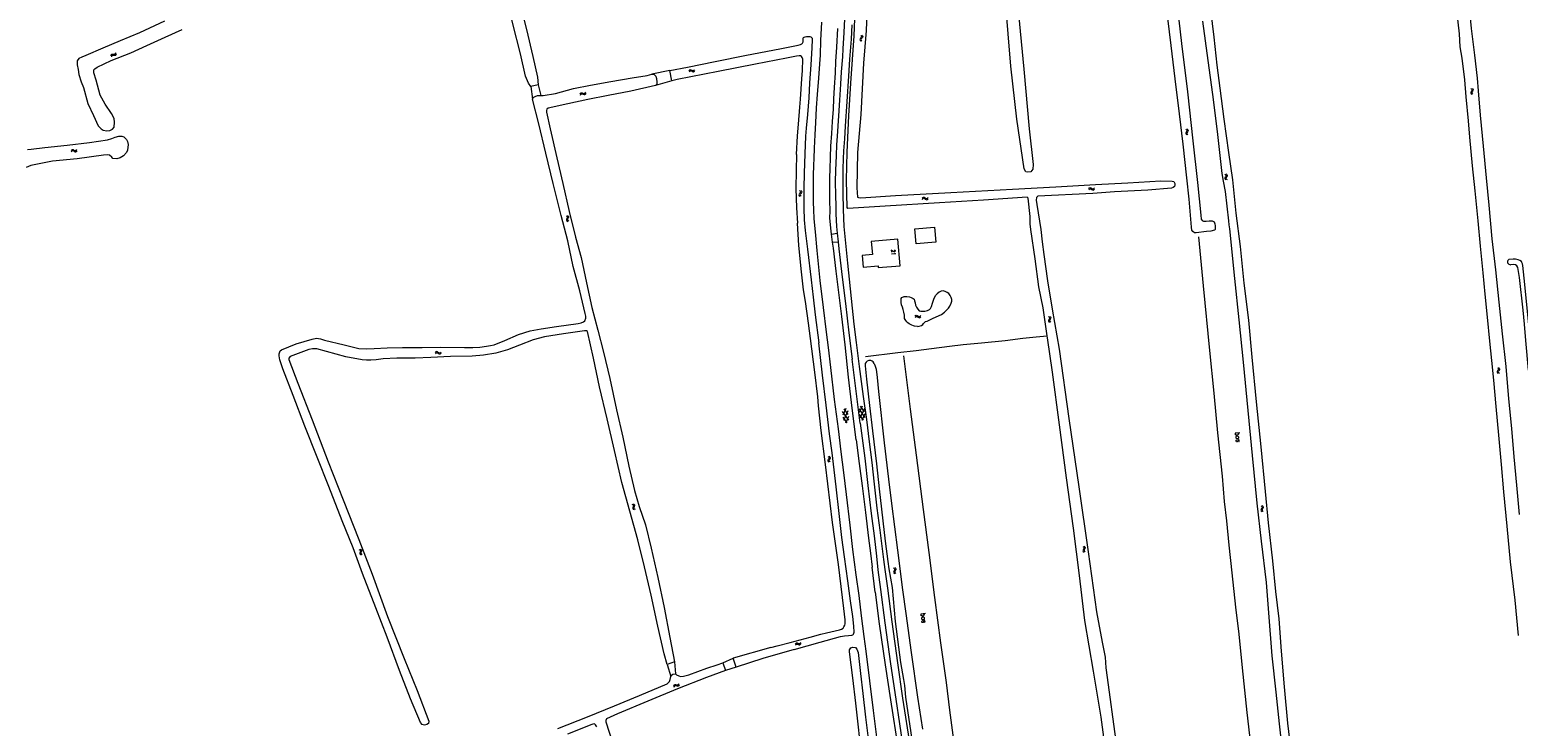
# Model space of a CAD drawing. Header units: metres. Extents: x 189705 to 199106, y 581686 to 588448.
# Tile 323 of 555: x 196204 to 196843, y 585598 to 585897. Entities that reach past the tile are written whole.
import ezdxf

# ---------------------------------------------------------------- set-up
doc = ezdxf.new("R2010")
doc.units = ezdxf.units.M
doc.layers.add('B-WA-OG-GBKN-G', color=7, linetype='Continuous', lineweight=18)
doc.styles.add('Style-STANDARD', font='STANDARD.shx')

msp = doc.modelspace()

# ---------------------------------------------------------------- linework, layer by layer
at = {"layer": 'B-WA-OG-GBKN-G'}
for p, q in [((196561.155, 585893.128), (196560.884, 585892.823)), ((196561.425, 585893.444), (196561.155, 585893.128)), ((196561.176, 585894.378), (196561.434, 585894.063)), ((196561.652, 585893.12), (196561.383, 585892.813)), ((196561.536, 585893.75), (196561.425, 585893.444)), ((196561.434, 585894.063), (196561.536, 585893.75)), ((196561.921, 585893.425), (196561.652, 585893.12)), ((196561.673, 585894.368), (196561.933, 585894.054)), ((196562.036, 585893.744), (196561.921, 585893.425)), ((196561.933, 585894.054), (196562.036, 585893.744)), ((196241.14, 585886.284), (196241.342, 585886.553)), ((196241.342, 585886.553), (196241.45, 585886.947)), ((196241.62, 585886.141), (196241.728, 585886.536)), ((196560.884, 585892.823), (196560.769, 585892.515)), ((196560.769, 585892.515), (196560.874, 585892.194)), ((196560.874, 585892.194), (196561.134, 585891.879)), ((196561.383, 585892.813), (196561.268, 585892.505)), ((196561.268, 585892.505), (196561.371, 585892.184)), ((196561.371, 585892.184), (196561.63, 585891.868)), ((196239.384, 585885.539), (196239.491, 585885.932)), ((196239.491, 585885.932), (196239.684, 585886.196)), ((196239.663, 585885.127), (196239.772, 585885.52)), ((196239.684, 585886.196), (196240.011, 585886.285)), ((196239.772, 585885.52), (196239.968, 585885.783)), ((196239.968, 585885.783), (196240.282, 585885.87)), ((196240.011, 585886.285), (196240.415, 585886.242)), ((196240.282, 585885.87), (196240.695, 585885.832)), ((196240.415, 585886.242), (196240.822, 585886.199)), ((196240.695, 585885.832), (196241.101, 585885.786)), ((196240.822, 585886.199), (196241.14, 585886.284)), ((196241.101, 585885.786), (196241.419, 585885.871)), ((196241.419, 585885.871), (196241.62, 585886.141)), ((196487.424, 585879.086), (196487.662, 585879.418)), ((196487.541, 585878.603), (196487.781, 585878.933)), ((196487.662, 585879.418), (196487.935, 585879.597)), ((196487.781, 585878.933), (196488.057, 585879.111)), ((196487.935, 585879.597), (196488.273, 585879.566)), ((196488.057, 585879.111), (196488.382, 585879.082)), ((196488.273, 585879.566), (196488.636, 585879.384)), ((196488.382, 585879.082), (196488.755, 585878.902)), ((196488.636, 585879.384), (196489.002, 585879.202)), ((196488.755, 585878.902), (196489.119, 585878.718)), ((196489.002, 585879.202), (196489.33, 585879.17)), ((196489.119, 585878.718), (196489.447, 585878.685)), ((196489.33, 585879.17), (196489.613, 585879.351)), ((196489.447, 585878.685), (196489.73, 585878.868)), ((196489.613, 585879.351), (196489.852, 585879.683)), ((196489.73, 585878.868), (196489.969, 585879.2)), ((196440.738, 585869.162), (196440.957, 585869.506)), ((196440.881, 585868.687), (196441.102, 585869.029)), ((196440.957, 585869.506), (196441.221, 585869.7)), ((196441.102, 585869.029), (196441.368, 585869.221)), ((196441.221, 585869.7), (196441.559, 585869.688)), ((196441.368, 585869.221), (196441.694, 585869.21)), ((196441.559, 585869.688), (196441.932, 585869.526)), ((196441.694, 585869.21), (196442.077, 585869.05)), ((196441.932, 585869.526), (196442.307, 585869.364)), ((196442.077, 585869.05), (196442.451, 585868.886)), ((196442.307, 585869.364), (196442.636, 585869.349)), ((196442.451, 585868.886), (196442.779, 585868.872)), ((196442.636, 585869.349), (196442.909, 585869.546)), ((196442.779, 585868.872), (196443.052, 585869.07)), ((196442.909, 585869.546), (196443.13, 585869.89)), ((196443.052, 585869.07), (196443.273, 585869.414)), ((196823.074, 585869.912), (196823.011, 585869.589)), ((196823.011, 585869.589), (196823.167, 585869.29)), ((196823.291, 585870.258), (196823.074, 585869.912)), ((196823.108, 585871.494), (196823.414, 585871.225)), ((196823.167, 585869.29), (196823.474, 585869.021)), ((196823.506, 585870.613), (196823.291, 585870.258)), ((196823.414, 585871.225), (196823.565, 585870.933)), ((196823.567, 585869.984), (196823.504, 585869.661)), ((196823.504, 585869.661), (196823.658, 585869.361)), ((196823.565, 585870.933), (196823.506, 585870.613)), ((196823.782, 585870.331), (196823.567, 585869.984)), ((196823.599, 585871.565), (196823.907, 585871.298)), ((196823.658, 585869.361), (196823.966, 585869.092)), ((196823.998, 585870.676), (196823.782, 585870.331)), ((196823.907, 585871.298), (196824.06, 585871.009)), ((196824.06, 585871.009), (196823.998, 585870.676)), ((196700.725, 585852.454), (196700.671, 585852.129)), ((196700.671, 585852.129), (196700.835, 585851.835)), ((196700.714, 585854.036), (196701.028, 585853.775)), ((196700.932, 585852.805), (196700.725, 585852.454)), ((196700.835, 585851.835), (196701.15, 585851.574)), ((196701.137, 585853.166), (196700.932, 585852.805)), ((196701.028, 585853.775), (196701.187, 585853.488)), ((196701.187, 585853.488), (196701.137, 585853.166)), ((196701.216, 585852.539), (196701.162, 585852.214)), ((196701.162, 585852.214), (196701.325, 585851.92)), ((196701.204, 585854.121), (196701.519, 585853.863)), ((196701.422, 585852.892), (196701.216, 585852.539)), ((196701.325, 585851.92), (196701.64, 585851.659)), ((196701.627, 585853.243), (196701.422, 585852.892)), ((196701.519, 585853.863), (196701.68, 585853.578)), ((196701.68, 585853.578), (196701.627, 585853.243)), ((196222.231, 585844.841), (196222.491, 585845.155)), ((196222.314, 585844.351), (196222.576, 585844.663)), ((196222.491, 585845.155), (196222.776, 585845.314)), ((196222.576, 585844.663), (196222.864, 585844.821)), ((196222.776, 585845.314), (196223.111, 585845.261)), ((196222.864, 585844.821), (196223.186, 585844.77)), ((196223.111, 585845.261), (196223.461, 585845.054)), ((196223.186, 585844.77), (196223.546, 585844.564)), ((196223.461, 585845.054), (196223.813, 585844.847)), ((196223.546, 585844.564), (196223.896, 585844.355)), ((196223.813, 585844.847), (196224.138, 585844.792)), ((196223.896, 585844.355), (196224.221, 585844.3)), ((196224.138, 585844.792), (196224.433, 585844.953)), ((196224.221, 585844.3), (196224.516, 585844.463)), ((196224.433, 585844.953), (196224.695, 585845.267)), ((196224.516, 585844.463), (196224.778, 585844.777)), ((196659.293, 585828.82), (196659.584, 585828.971)), ((196659.584, 585828.971), (196659.916, 585828.908)), ((196717.535, 585833.176), (196717.481, 585832.852)), ((196717.481, 585832.852), (196717.645, 585832.557)), ((196717.526, 585834.758), (196717.839, 585834.497)), ((196717.743, 585833.527), (196717.535, 585833.176)), ((196717.645, 585832.557), (196717.96, 585832.296)), ((196717.948, 585833.888), (196717.743, 585833.527)), ((196717.839, 585834.497), (196717.998, 585834.21)), ((196717.998, 585834.21), (196717.948, 585833.888)), ((196718.027, 585833.261), (196717.972, 585832.936)), ((196717.972, 585832.936), (196718.134, 585832.641)), ((196718.016, 585834.843), (196718.331, 585834.584)), ((196718.232, 585833.614), (196718.027, 585833.261)), ((196718.134, 585832.641), (196718.449, 585832.381)), ((196718.438, 585833.964), (196718.232, 585833.614)), ((196718.331, 585834.584), (196718.491, 585834.299)), ((196718.491, 585834.299), (196718.438, 585833.964)), ((196534.766, 585826.121), (196534.677, 585825.804)), ((196534.677, 585825.804), (196534.808, 585825.493)), ((196535.011, 585826.447), (196534.766, 585826.121)), ((196534.808, 585825.493), (196535.092, 585825.2)), ((196534.93, 585827.694), (196535.213, 585827.401)), ((196535.254, 585826.783), (196535.011, 585826.447)), ((196535.264, 585826.151), (196535.175, 585825.834)), ((196535.175, 585825.834), (196535.304, 585825.524)), ((196535.213, 585827.401), (196535.339, 585827.098)), ((196535.339, 585827.098), (196535.254, 585826.783)), ((196535.507, 585826.479), (196535.264, 585826.151)), ((196535.304, 585825.524), (196535.588, 585825.23)), ((196535.426, 585827.725), (196535.71, 585827.433)), ((196535.75, 585826.806), (196535.507, 585826.479)), ((196535.71, 585827.433), (196535.839, 585827.132)), ((196535.839, 585827.132), (196535.75, 585826.806)), ((196587.579, 585824.414), (196587.857, 585824.712)), ((196587.632, 585823.92), (196587.912, 585824.216)), ((196587.857, 585824.712), (196588.152, 585824.854)), ((196587.912, 585824.216), (196588.209, 585824.357)), ((196588.152, 585824.854), (196588.482, 585824.78)), ((196588.209, 585824.357), (196588.528, 585824.286)), ((196588.482, 585824.78), (196588.819, 585824.553)), ((196588.528, 585824.286), (196588.875, 585824.059)), ((196588.819, 585824.553), (196589.158, 585824.325)), ((196588.875, 585824.059), (196589.212, 585823.829)), ((196589.158, 585824.325), (196589.479, 585824.251)), ((196589.212, 585823.829), (196589.532, 585823.755)), ((196589.479, 585824.251), (196589.784, 585824.394)), ((196589.532, 585823.755), (196589.837, 585823.9)), ((196589.784, 585824.394), (196590.064, 585824.691)), ((196589.837, 585823.9), (196590.117, 585824.198)), ((196659.025, 585828.514), (196659.293, 585828.82)), ((196659.093, 585828.022), (196659.364, 585828.326)), ((196659.364, 585828.326), (196659.656, 585828.476)), ((196659.656, 585828.476), (196659.977, 585828.415)), ((196659.916, 585828.908), (196660.26, 585828.69)), ((196659.977, 585828.415), (196660.33, 585828.198)), ((196660.26, 585828.69), (196660.606, 585828.473)), ((196660.33, 585828.198), (196660.674, 585827.979)), ((196660.606, 585828.473), (196660.929, 585828.408)), ((196660.674, 585827.979), (196660.997, 585827.914)), ((196660.929, 585828.408), (196661.229, 585828.56)), ((196660.997, 585827.914), (196661.297, 585828.068)), ((196661.229, 585828.56), (196661.5, 585828.867)), ((196661.297, 585828.068), (196661.568, 585828.375)), ((196434.679, 585816.843), (196435.021, 585816.622)), ((196435.021, 585816.622), (196435.215, 585816.356)), ((196435.154, 585816.986), (196435.498, 585816.768)), ((196435.215, 585816.356), (196435.204, 585816.031)), ((196435.498, 585816.768), (196435.693, 585816.505)), ((196435.693, 585816.505), (196435.681, 585816.167)), ((196434.882, 585815.274), (196434.868, 585814.945)), ((196434.868, 585814.945), (196435.067, 585814.672)), ((196435.045, 585815.647), (196434.882, 585815.274)), ((196435.204, 585816.031), (196435.045, 585815.647)), ((196435.067, 585814.672), (196435.411, 585814.452)), ((196435.359, 585815.418), (196435.345, 585815.089)), ((196435.345, 585815.089), (196435.542, 585814.816)), ((196435.52, 585815.793), (196435.359, 585815.418)), ((196435.681, 585816.167), (196435.52, 585815.793)), ((196435.542, 585814.816), (196435.887, 585814.596)), ((196584.467, 585773.697), (196584.741, 585773.999)), ((196584.528, 585773.204), (196584.804, 585773.504)), ((196584.741, 585773.999), (196585.033, 585774.146)), ((196584.804, 585773.504), (196585.098, 585773.649)), ((196585.033, 585774.146), (196585.365, 585774.077)), ((196585.098, 585773.649), (196585.418, 585773.583)), ((196585.365, 585774.077), (196585.706, 585773.854)), ((196585.418, 585773.583), (196585.768, 585773.361)), ((196585.706, 585773.854), (196586.048, 585773.632)), ((196585.768, 585773.361), (196586.109, 585773.137)), ((196586.048, 585773.632), (196586.37, 585773.562)), ((196586.109, 585773.137), (196586.43, 585773.067)), ((196586.37, 585773.562), (196586.672, 585773.709)), ((196586.43, 585773.067), (196586.733, 585773.216)), ((196586.672, 585773.709), (196586.948, 585774.011)), ((196586.733, 585773.216), (196587.008, 585773.518)), ((196641.825, 585771.978), (196641.778, 585771.652)), ((196641.778, 585771.652), (196641.948, 585771.361)), ((196641.783, 585773.56), (196642.102, 585773.305)), ((196642.026, 585772.333), (196641.825, 585771.978)), ((196642.223, 585772.698), (196642.026, 585772.333)), ((196642.102, 585773.305), (196642.267, 585773.022)), ((196642.267, 585773.022), (196642.223, 585772.698)), ((196642.315, 585772.073), (196642.268, 585771.747)), ((196642.268, 585771.747), (196642.436, 585771.456)), ((196642.271, 585773.654), (196642.591, 585773.402)), ((196642.513, 585772.43), (196642.315, 585772.073)), ((196642.436, 585771.456), (196642.756, 585771.202)), ((196642.712, 585772.785), (196642.513, 585772.43)), ((196642.591, 585773.402), (196642.758, 585773.121)), ((196642.758, 585773.121), (196642.712, 585772.785)), ((196641.948, 585771.361), (196642.269, 585771.107)), ((196378.851, 585758.416), (196378.56, 585758.129)), ((196378.885, 585757.92), (196378.593, 585757.634)), ((196379.161, 585758.549), (196378.851, 585758.416)), ((196379.195, 585758.051), (196378.885, 585757.92)), ((196379.478, 585758.462), (196379.161, 585758.549)), ((196379.512, 585757.965), (196379.195, 585758.051)), ((196379.806, 585758.219), (196379.478, 585758.462)), ((196379.842, 585757.724), (196379.512, 585757.965)), ((196380.144, 585757.979), (196379.806, 585758.219)), ((196380.17, 585757.483), (196379.842, 585757.724)), ((196380.459, 585757.896), (196380.144, 585757.979)), ((196380.497, 585757.396), (196380.17, 585757.483)), ((196380.761, 585758.025), (196380.459, 585757.896)), ((196380.797, 585757.527), (196380.497, 585757.396)), ((196381.053, 585758.309), (196380.761, 585758.025)), ((196381.087, 585757.814), (196380.797, 585757.527)), ((196834.43, 585750.059), (196834.369, 585749.736)), ((196834.369, 585749.736), (196834.527, 585749.438)), ((196834.645, 585750.406), (196834.43, 585750.059)), ((196834.455, 585751.641), (196834.762, 585751.374)), ((196834.527, 585749.438), (196834.836, 585749.17)), ((196834.858, 585750.762), (196834.645, 585750.406)), ((196834.762, 585751.374), (196834.915, 585751.083)), ((196834.915, 585751.083), (196834.858, 585750.762)), ((196834.923, 585750.133), (196834.862, 585749.81)), ((196834.862, 585749.81), (196835.018, 585749.512)), ((196835.136, 585750.482), (196834.923, 585750.133)), ((196834.946, 585751.715), (196835.255, 585751.45)), ((196835.018, 585749.512), (196835.327, 585749.244)), ((196835.35, 585750.828), (196835.136, 585750.482)), ((196835.255, 585751.45), (196835.41, 585751.161)), ((196835.41, 585751.161), (196835.35, 585750.828)), ((196554.842, 585734.072), (196553.551, 585731.305)), ((196555.841, 585731.506), (196554.093, 585734.006)), ((196563.081, 585730.204), (196560.442, 585733.968)), ((196561.868, 585735.181), (196560.579, 585732.413)), ((196562.732, 585734.171), (196560.792, 585730.004)), ((196562.869, 585732.617), (196561.118, 585735.115)), ((196556.051, 585729.093), (196553.415, 585732.86)), ((196555.375, 585727.945), (196553.626, 585730.444)), ((196555.705, 585733.06), (196553.761, 585728.895)), ((196555.915, 585730.643), (196554.625, 585727.879)), ((196562.407, 585729.055), (196560.655, 585731.553)), ((196562.944, 585731.754), (196561.657, 585728.989)), ((196547.121, 585711.964), (196547.068, 585711.639)), ((196547.068, 585711.639), (196547.233, 585711.345)), ((196547.106, 585713.546), (196547.42, 585713.286)), ((196547.328, 585712.315), (196547.121, 585711.964)), ((196547.233, 585711.345), (196547.549, 585711.085)), ((196547.531, 585712.677), (196547.328, 585712.315)), ((196547.42, 585713.286), (196547.58, 585712.999)), ((196547.58, 585712.999), (196547.531, 585712.677)), ((196547.612, 585712.05), (196547.559, 585711.725)), ((196547.559, 585711.725), (196547.723, 585711.431)), ((196547.595, 585713.632), (196547.911, 585713.374)), ((196547.817, 585712.404), (196547.612, 585712.05)), ((196547.723, 585711.431), (196548.039, 585711.172)), ((196548.021, 585712.755), (196547.817, 585712.404)), ((196547.911, 585713.374), (196548.073, 585713.09)), ((196548.073, 585713.09), (196548.021, 585712.755)), ((196462.984, 585693.032), (196463.342, 585692.837)), ((196463.437, 585691.867), (196463.301, 585691.482)), ((196463.301, 585691.482), (196463.311, 585691.153)), ((196463.311, 585691.153), (196463.529, 585690.896)), ((196463.342, 585692.837), (196463.554, 585692.587)), ((196463.567, 585692.261), (196463.437, 585691.867)), ((196463.448, 585693.21), (196463.807, 585693.018)), ((196463.529, 585690.896), (196463.889, 585690.702)), ((196463.554, 585692.587), (196463.567, 585692.261)), ((196463.9, 585692.047), (196463.766, 585691.661)), ((196463.766, 585691.661), (196463.777, 585691.332)), ((196463.777, 585691.332), (196463.993, 585691.074)), ((196463.807, 585693.018), (196464.02, 585692.77)), ((196464.033, 585692.431), (196463.9, 585692.047)), ((196463.993, 585691.074), (196464.352, 585690.88)), ((196464.02, 585692.77), (196464.033, 585692.431)), ((196733.034, 585690.759), (196732.977, 585690.435)), ((196732.977, 585690.435), (196733.138, 585690.138)), ((196733.245, 585691.108), (196733.034, 585690.759)), ((196733.039, 585692.341), (196733.35, 585692.077)), ((196733.138, 585690.138), (196733.45, 585689.875)), ((196733.453, 585691.467), (196733.245, 585691.108)), ((196733.35, 585692.077), (196733.506, 585691.788)), ((196733.506, 585691.788), (196733.453, 585691.467)), ((196733.526, 585690.839), (196733.469, 585690.515)), ((196733.469, 585690.515), (196733.628, 585690.218)), ((196733.735, 585691.19), (196733.526, 585690.839)), ((196733.529, 585692.421), (196733.842, 585692.159)), ((196733.628, 585690.218), (196733.941, 585689.955)), ((196733.944, 585691.539), (196733.735, 585691.19)), ((196733.842, 585692.159), (196734, 585691.873)), ((196734, 585691.873), (196733.944, 585691.539)), ((196345.777, 585673.575), (196346.143, 585673.396)), ((196346.143, 585673.396), (196346.366, 585673.155)), ((196346.281, 585672.431), (196346.162, 585672.041)), ((196346.162, 585672.041), (196346.187, 585671.712)), ((196346.187, 585671.712), (196346.416, 585671.465)), ((196346.232, 585673.773), (196346.599, 585673.597)), ((196346.394, 585672.83), (196346.281, 585672.431)), ((196346.366, 585673.155), (196346.394, 585672.83)), ((196346.416, 585671.465), (196346.784, 585671.287)), ((196346.599, 585673.597), (196346.823, 585673.359)), ((196346.735, 585672.631), (196346.619, 585672.24)), ((196346.619, 585672.24), (196346.644, 585671.912)), ((196346.644, 585671.912), (196346.872, 585671.664)), ((196346.852, 585673.021), (196346.735, 585672.631)), ((196346.823, 585673.359), (196346.852, 585673.021)), ((196346.872, 585671.664), (196347.24, 585671.486)), ((196656.551, 585674.922), (196656.872, 585674.671)), ((196656.608, 585673.341), (196656.564, 585673.015)), ((196656.564, 585673.015), (196656.737, 585672.725)), ((196656.805, 585673.698), (196656.608, 585673.341)), ((196656.737, 585672.725), (196657.059, 585672.474)), ((196656.999, 585674.065), (196656.805, 585673.698)), ((196656.872, 585674.671), (196657.04, 585674.388)), ((196657.04, 585674.388), (196656.999, 585674.065)), ((196657.038, 585675.021), (196657.36, 585674.772)), ((196657.097, 585673.44), (196657.052, 585673.114)), ((196657.052, 585673.114), (196657.223, 585672.824)), ((196657.292, 585673.799), (196657.097, 585673.44)), ((196657.223, 585672.824), (196657.546, 585672.573)), ((196657.487, 585674.156), (196657.292, 585673.799)), ((196657.36, 585674.772), (196657.53, 585674.492)), ((196657.53, 585674.492), (196657.487, 585674.156)), ((196575.331, 585664.097), (196575.282, 585663.771)), ((196575.282, 585663.771), (196575.451, 585663.479)), ((196575.296, 585665.678), (196575.614, 585665.423)), ((196575.533, 585664.451), (196575.331, 585664.097)), ((196575.451, 585663.479), (196575.77, 585663.224)), ((196575.732, 585664.815), (196575.533, 585664.451)), ((196575.614, 585665.423), (196575.777, 585665.138)), ((196575.777, 585665.138), (196575.732, 585664.815)), ((196575.821, 585664.189), (196575.772, 585663.864)), ((196575.772, 585663.864), (196575.939, 585663.571)), ((196575.785, 585665.771), (196576.103, 585665.517)), ((196576.021, 585664.545), (196575.821, 585664.189)), ((196575.939, 585663.571), (196576.258, 585663.316)), ((196576.221, 585664.899), (196576.021, 585664.545)), ((196576.103, 585665.517), (196576.269, 585665.235)), ((196576.269, 585665.235), (196576.221, 585664.899)), ((196533.045, 585632.91), (196533.258, 585633.258)), ((196533.196, 585632.437), (196533.411, 585632.783)), ((196533.258, 585633.258), (196533.518, 585633.456)), ((196533.411, 585632.783), (196533.674, 585632.98)), ((196533.518, 585633.456), (196533.857, 585633.449)), ((196533.674, 585632.98), (196534, 585632.974)), ((196533.857, 585633.449), (196534.233, 585633.293)), ((196534, 585632.974), (196534.385, 585632.821)), ((196534.233, 585633.293), (196534.61, 585633.138)), ((196534.385, 585632.821), (196534.762, 585632.663)), ((196534.61, 585633.138), (196534.939, 585633.129)), ((196534.762, 585632.663), (196535.091, 585632.654)), ((196534.939, 585633.129), (196535.209, 585633.33)), ((196535.091, 585632.654), (196535.36, 585632.857)), ((196535.209, 585633.33), (196535.424, 585633.678)), ((196535.36, 585632.857), (196535.575, 585633.204)), ((196480.894, 585614.956), (196481.059, 585615.329)), ((196481.059, 585615.329), (196481.29, 585615.56)), ((196481.108, 585614.507), (196481.274, 585614.879)), ((196481.274, 585614.879), (196481.508, 585615.11)), ((196481.29, 585615.56), (196481.626, 585615.6)), ((196481.508, 585615.11), (196481.832, 585615.148)), ((196481.626, 585615.6), (196482.02, 585615.496)), ((196481.832, 585615.148), (196482.235, 585615.048)), ((196482.02, 585615.496), (196482.415, 585615.393)), ((196482.235, 585615.048), (196482.629, 585614.942)), ((196482.415, 585615.393), (196482.742, 585615.428)), ((196482.629, 585614.942), (196482.956, 585614.977)), ((196482.742, 585615.428), (196482.982, 585615.663)), ((196482.956, 585614.977), (196483.196, 585615.215)), ((196482.982, 585615.663), (196483.149, 585616.037)), ((196483.196, 585615.215), (196483.362, 585615.588))]:
    msp.add_line(p, q, dxfattribs=at)
at = {"layer": 'B-WA-OG-GBKN-G', "flags": 128}
for points in [[(196419.505, 585872.42), (196418.52, 585873.77), (196417.328, 585876.742), (196415.147, 585886.449), (196411.915, 585899.327), (196408.779, 585912.656), (196405.828, 585924.309), (196404.677, 585928.041), (196403.99, 585928.905), (196403.49, 585929.716), (196403.017, 585930.902), (196402.855, 585931.97), (196402.968, 585933.613), (196403.116, 585934.834), (196403.007, 585936.045), (196402.891, 585937.442), (196401.243, 585944.728), (196398.671, 585955.978), (196395.586, 585969.132), (196392.433, 585981.71), (196389.578, 585994.229), (196388.253, 586000)], [(196392.088, 586000), (196392.75, 585997.081), (196395.122, 585987.159), (196397.866, 585975.656), (196400.617, 585963.979), (196403.194, 585953.758), (196405.778, 585943.601), (196408.571, 585932.616), (196411.505, 585921.468), (196414.524, 585909.355), (196417.691, 585896.867), (196420.461, 585885.274), (196422.385, 585876.382), (196422.736, 585873.036)], [(196713.235, 585813.365), (196713.325, 585812.516), (196713.318, 585810.981), (196713.004, 585810.621), (196711.479, 585810.272), (196709.658, 585810.113), (196705.145, 585809.498), (196704.478, 585809.569), (196703.686, 585810.081), (196703.355, 585810.693), (196703.12, 585811.977), (196702.222, 585824.037), (196701.194, 585833.106), (196699.559, 585847.614), (196697.951, 585860.613), (196696.171, 585875.621), (196694.49, 585889.909), (196692.498, 585906.479), (196690.573, 585922.654), (196688.705, 585939.327), (196686.968, 585953.978), (196685.044, 585968.709), (196683.12, 585984.857), (196681.495, 586000)], [(196685.724, 586000), (196687.407, 585982.573), (196690.035, 585963.219), (196692.729, 585943.248), (196694.598, 585926.634), (196696.774, 585909.667), (196698.869, 585890.816), (196701.395, 585870.083), (196703.794, 585849.053), (196705.814, 585831.181), (196707.141, 585817.052), (196707.314, 585815.373), (196707.737, 585814.838), (196708.337, 585814.574), (196709.405, 585814.551), (196710.74, 585814.656), (196712.048, 585814.658), (196712.887, 585814.249), (196713.235, 585813.365)], [(196813.517, 586000), (196814.037, 585995.651), (196814.675, 585987.829), (196815.641, 585976.947), (196816.806, 585965.021), (196817.464, 585955.029), (196818.474, 585946.899), (196819.543, 585936.586), (196820.819, 585923.266), (196821.995, 585910.375), (196823.227, 585897.283), (196824.584, 585885.847), (196825.851, 585875.914)], [(196641.248, 585765.281), (196639.552, 585777.274), (196637.647, 585786.314), (196636.018, 585798.38), (196634.263, 585811.029), (196633.901, 585813.463), (196633.961, 585814.937), (196633.866, 585816.581), (196633.016, 585824.438), (196632.643, 585824.789), (196613.878, 585823.623), (196595.01, 585822.458), (196571.612, 585820.942), (196555.644, 585820.033), (196555.335, 585820.436), (196555.075, 585832.093), (196555.4, 585844.187), (196556.079, 585859.759), (196556.984, 585873.868), (196558.4, 585894.055), (196558.997, 585908.722)], [(196564.054, 585910.535), (196563.473, 585896.412), (196562.439, 585882.381), (196561.246, 585860.408), (196559.837, 585843.986), (196559.535, 585828.787), (196559.746, 585824.788), (196560.198, 585824.669), (196561.22, 585824.612), (196576.09, 585825.618), (196599.9, 585826.873), (196626.286, 585828.256), (196644.894, 585829.332), (196661.924, 585830.355), (196675.86, 585831.01), (196689.947, 585831.82), (196694.874, 585831.777), (196695.533, 585831.583), (196695.98, 585830.77), (196696.031, 585829.94), (196695.884, 585829.495), (196695.31, 585828.988), (196694.518, 585828.729), (196684.44, 585827.885), (196670.166, 585827.129), (196660.75, 585826.435), (196637.264, 585825.281), (196636.692, 585824.702), (196636.53, 585823.5), (196636.766, 585821.701), (196638.454, 585810.993), (196639.137, 585805.633), (196639.767, 585800.248), (196641.323, 585788.998), (196643.366, 585776.826), (196646.325, 585759.656), (196650.549, 585729.788), (196654.865, 585700.437), (196658.802, 585672.563), (196662.452, 585646.734), (196664.801, 585633.798), (196666.098, 585627.284), (196666.423, 585622.793), (196667.789, 585612.32), (196669.629, 585598.519)], [(196628.945, 585903.52), (196631.133, 585879.847), (196633.555, 585854.258), (196635.153, 585838.842), (196635.039, 585836.85), (196634.218, 585835.768), (196632.755, 585835.517), (196632.109, 585835.741), (196631.275, 585836.974), (196628.247, 585858.271), (196625.68, 585881.145), (196623.257, 585908.907)], [(196843.524, 585636.638), (196842.038, 585651.773), (196840.174, 585668.219), (196838.619, 585683.62), (196837.258, 585698.359), (196836.279, 585710.05), (196835.153, 585722.682), (196833.926, 585734.965), (196833.015, 585746.222), (196832.112, 585754.759), (196831.278, 585763.088), (196830.222, 585773.368), (196829.232, 585783.182), (196828.302, 585792.315), (196827.296, 585803.838), (196826.25, 585814.656), (196824.926, 585827.542), (196823.86, 585838.263), (196822.641, 585850.656), (196822.113, 585857.694), (196821.082, 585867.864), (196820.461, 585875.297), (196819.362, 585884.471), (196818.885, 585886.936), (196818.46, 585889.394), (196818.211, 585895.037), (196816.706, 585908.702)], [(196262.341, 585900.476), (196251.557, 585895.481), (196243.337, 585891.94), (196235.914, 585888.877), (196228.56, 585885.674)], [(196544.291, 585899.976), (196543.901, 585892.13), (196543.704, 585885.778), (196543.452, 585882.097), (196543.055, 585875.878), (196542.411, 585868.979), (196542.051, 585863.191), (196541.913, 585859.965), (196541.806, 585856.968), (196541.484, 585851.636), (196541.178, 585845.949), (196541.03, 585841.452), (196540.877, 585838.583), (196540.729, 585834.086), (196540.772, 585830.016), (196540.794, 585826.125), (196540.773, 585822.54), (196540.897, 585819.612), (196541.068, 585815.59), (196541.678, 585809.953), (196542.401, 585801.923), (196543.58, 585789.126), (196545.068, 585777.439), (196546.357, 585766.85)], [(196554.219, 585901.459), (196553.932, 585895.568), (196553.488, 585888.536), (196553.293, 585885.083), (196552.815, 585878.688), (196552.467, 585873.358), (196552.002, 585866.504), (196551.591, 585859.777), (196551.126, 585851.017), (196550.796, 585847.288), (196550.595, 585842.691), (196550.32, 585836.265), (196550.27, 585831.612), (196550.286, 585825.611), (196550.468, 585821.079), (196550.505, 585817.747), (196550.84, 585812.271), (196551.091, 585809.34)], [(196742.447, 585584.61), (196740.9, 585598.658), (196739.516, 585612.276), (196737.853, 585627.93), (196736.343, 585646.342), (196736.237, 585648.241), (196735.299, 585659.433), (196733.246, 585677.215), (196731.303, 585693.507), (196729.332, 585713.885), (196727.468, 585733.245), (196725.499, 585753.954), (196723.624, 585772.11), (196721.728, 585789.955), (196719.57, 585811.274), (196719.364, 585812.914), (196719.263, 585814.644), (196717.787, 585827.26), (196716.926, 585831.755), (196716.378, 585835.05), (196714.34, 585853.046), (196712.265, 585868.989), (196710.378, 585883.512), (196708.066, 585900.486)], [(196711.305, 585905.225), (196712.77, 585893.569), (196714.103, 585881.537), (196715.395, 585871.617), (196716.983, 585858.392), (196719.066, 585844.036), (196720.751, 585832.358), (196722.23, 585817.916), (196724.023, 585803.737), (196725.659, 585787.901), (196727.573, 585771.986), (196729.137, 585756.17), (196730.898, 585736.908), (196732.9, 585717.715), (196734.843, 585698.457), (196736.143, 585684.982), (196737.911, 585668.679), (196739.22, 585655.469), (196740.607, 585643.78), (196741.593, 585629.945), (196742.961, 585614.546), (196744.404, 585598.932), (196745.486, 585589.384)], [(196228.56, 585885.674), (196226.864, 585884.929), (196225.511, 585884.331), (196224.875, 585883.427), (196224.812, 585881.714), (196225.208, 585879.677), (196225.61, 585877.464), (196226.507, 585874.359), (196227.612, 585871.931), (196229.411, 585865.093), (196231.777, 585859.921), (196233.906, 585855.428), (196235.189, 585854.216), (196235.989, 585853.677), (196237.514, 585853.376), (196238.801, 585853.476), (196240.044, 585853.996), (196240.706, 585854.9), (196240.879, 585857.026), (196240.657, 585858.559), (196239.551, 585860.773), (196236.807, 585864.828), (196234.735, 585868.641), (196232.961, 585875.027), (196231.954, 585878.282), (196232.042, 585879.517), (196232.366, 585880.007), (196233.48, 585880.716), (196239.448, 585883.467), (196247.92, 585886.865), (196254.723, 585889.97), (196262.627, 585893.57), (196269.883, 585896.797)], [(196479.199, 585879.196), (196486.836, 585880.696), (196498.72, 585883.117), (196512.136, 585885.751), (196526.47, 585888.538), (196532.218, 585889.626), (196534.393, 585890.152), (196535.341, 585890.456), (196535.958, 585890.719), (196536.246, 585891.017), (196536.437, 585891.495), (196536.462, 585892.435), (196536.53, 585893.069), (196536.666, 585893.395), (196536.952, 585893.616), (196537.309, 585893.683), (196537.846, 585893.77), (196539.27, 585893.807), (196539.801, 585893.691), (196540.099, 585893.454), (196540.317, 585893.067), (196540.279, 585892.585), (196540.155, 585888.926), (196539.705, 585881.717), (196539.24, 585873.923), (196538.836, 585867.449), (196538.315, 585860.394), (196537.775, 585854.51), (196537.426, 585851.01), (196537.194, 585843.388), (196536.896, 585835.182), (196536.798, 585828.751), (196536.742, 585824.786), (196536.769, 585820.157), (196536.913, 585815.144), (196537.295, 585810.48), (196538.299, 585802.493), (196539.85, 585789.38), (196540.768, 585781.955), (196541.68, 585774.327), (196543.158, 585762.284)], [(196548.609, 585808.928), (196548.421, 585810.226), (196547.987, 585815.807), (196548.021, 585818.96), (196547.984, 585823.207), (196547.906, 585828.778), (196547.877, 585833.356), (196548.023, 585836.861), (196548.163, 585842.02), (196548.417, 585846.717), (196548.795, 585852.25), (196549.135, 585857.301), (196549.433, 585862.684), (196549.602, 585867.028), (196549.914, 585871.978), (196550.287, 585878.274), (196550.518, 585883.048), (196550.941, 585889.292), (196551.362, 585897.316)], [(196557.349, 585898.806), (196557.084, 585892.761), (196556.419, 585884.158), (196555.942, 585876.848), (196555.267, 585865.983), (196554.545, 585855.272), (196554.249, 585849.965), (196553.852, 585844.687), (196553.686, 585841.36), (196553.442, 585837.069), (196553.439, 585833.204), (196553.462, 585826.541), (196553.603, 585819.519), (196553.992, 585812.312), (196554.774, 585803.619), (196555.549, 585796.554), (196558.218, 585770.264)], [(196533.682, 585843.229), (196534.024, 585851.154), (196534.491, 585856.227), (196535.071, 585863.56), (196535.339, 585866.884), (196535.829, 585875.618), (196536.181, 585879.219), (196536.286, 585884.048), (196536.102, 585884.765), (196535.76, 585885.258), (196535.334, 585885.473), (196534.751, 585885.565), (196533.604, 585885.444), (196529.286, 585884.595), (196515.997, 585881.907), (196499.95, 585878.761), (196482.319, 585875.327), (196480.054, 585874.846)], [(196423.814, 585868.496), (196424.927, 585868.502), (196430.171, 585869.393), (196437.938, 585871.453), (196445.119, 585872.959), (196453.964, 585874.541), (196463.092, 585876.044), (196469.437, 585877.161), (196471.516, 585877.603)], [(196479.199, 585879.196), (196471.516, 585877.603)], [(196471.516, 585877.603), (196472.577, 585877.532), (196473.181, 585876.779), (196473.531, 585875.748), (196473.665, 585874.279), (196473.595, 585873.367), (196473.017, 585872.795)], [(196480.054, 585874.846), (196473.017, 585872.795)], [(196480.054, 585874.846), (196479.199, 585879.196)], [(196825.851, 585875.914), (196826.243, 585870.458), (196827.091, 585860.043), (196828.341, 585846.756), (196829.66, 585833.177), (196830.736, 585821.472), (196832.157, 585806.966), (196833.647, 585793.69), (196835.04, 585779.754), (196836.515, 585766.225), (196838.049, 585752.081), (196839.294, 585738.244), (196840.511, 585725.579), (196841.588, 585713.297), (196842.719, 585701.17), (196843.833, 585688.558)], [(196422.736, 585873.036), (196419.505, 585872.42)], [(196419.505, 585872.42), (196420.255, 585866.924)], [(196420.255, 585866.924), (196420.504, 585867.614), (196421.393, 585868.095), (196422.495, 585868.464), (196423.814, 585868.496)], [(196422.736, 585873.036), (196423.814, 585868.496)], [(196473.017, 585872.795), (196462.518, 585870.349), (196452.715, 585868.487), (196444.025, 585866.827), (196435.425, 585864.965), (196427.071, 585863.122), (196426.422, 585862.699), (196426.238, 585862.092), (196426.35, 585861.276), (196427.876, 585854.204), (196430.784, 585841.743), (196433.364, 585830.746), (196436.086, 585818.642), (196438.762, 585807.67), (196441.166, 585798.886), (196443.462, 585788.129), (196445.817, 585777.476), (196448.351, 585767.728), (196450.706, 585758.277), (196453.503, 585746.936), (196456.393, 585733.486)], [(196442.791, 585771.807), (196443.121, 585772.944), (196443.158, 585773.804), (196442.963, 585774.859), (196440.571, 585784.568), (196437.685, 585795.088), (196435.455, 585806.155), (196432.622, 585816.947), (196429.191, 585830.704), (196425.976, 585843.768), (196423.043, 585856.294), (196420.255, 585866.924)], [(196203.566, 585845.292), (196205.13, 585845.43), (196210.932, 585846.152), (196220.587, 585847.193), (196230.062, 585848.3), (196237.83, 585849.411), (196239.713, 585850.072), (196241.195, 585850.631), (196242.683, 585851.034), (196243.989, 585851.063), (196244.894, 585850.802), (196246.022, 585849.565), (196246.414, 585848.684), (196246.656, 585847.423), (196246.489, 585845.051), (196246.014, 585843.985), (196244.762, 585842.566), (196243.344, 585841.748), (196241.856, 585841.267), (196240.124, 585841.44), (196239.66, 585842.081), (196238.654, 585842.95), (196237.762, 585843.075), (196236.138, 585842.931), (196224.788, 585841.331), (196214.175, 585840.24), (196204.97, 585838.48), (196202.912, 585837.625)], [(196533.682, 585843.229), (196533.469, 585836.293), (196533.386, 585828.514), (196533.595, 585820.295), (196534.001, 585813.698)], [(196522.589, 585631.456), (196525.277, 585632.17), (196530.834, 585633.697), (196539.51, 585635.901), (196544.119, 585637.173), (196546.474, 585637.77), (196548.418, 585638.225), (196552.024, 585639.067), (196552.948, 585639.398), (196553.622, 585639.863), (196553.992, 585640.387), (196554.288, 585641.014), (196554.509, 585641.669), (196554.556, 585642.457), (196554.455, 585643.4), (196553.926, 585648.297), (196551.588, 585667.102), (196549.13, 585685.198), (196545.991, 585710.103), (196544.147, 585724.622), (196543.038, 585735.307), (196542.71, 585739.131), (196541.473, 585749.768), (196539.599, 585764.111), (196538.735, 585770.695), (196537.488, 585780.062), (196536.682, 585785.017), (196535.724, 585792.799), (196534.656, 585804.068), (196534.001, 585813.698)], [(196584.374, 585811.253), (196592.869, 585811.974), (196593.414, 585805.548), (196584.92, 585804.827), (196584.374, 585811.253)], [(196548.609, 585808.928), (196551.091, 585809.34)], [(196549.11, 585805.483), (196548.609, 585808.928)], [(196549.11, 585805.483), (196551.444, 585805.718)], [(196559.239, 585720.65), (196557.574, 585734.249), (196556.001, 585747.515), (196554.472, 585761.466), (196553.022, 585773.61), (196551.949, 585782.819), (196550.601, 585793.129), (196549.471, 585803.001), (196549.11, 585805.483)], [(196551.091, 585809.34), (196551.444, 585805.718)], [(196551.444, 585805.718), (196551.747, 585802.609), (196553.273, 585790.437), (196554.622, 585779.212), (196556.061, 585766.636), (196557.483, 585755.306)], [(196577.171, 585806.817), (196565.699, 585805.834), (196566.179, 585800.226), (196561.833, 585799.854), (196562.267, 585794.79), (196568.656, 585795.338), (196568.717, 585794.629), (196578.147, 585795.437), (196577.171, 585806.817)], [(196706.238, 585807.75), (196708.242, 585786.758), (196710.871, 585758.994), (196712.688, 585740.635), (196714.288, 585723.707), (196716.275, 585705.064), (196717.25, 585694.154), (196718.168, 585685.813), (196719.26, 585675.434), (196720.488, 585663.5), (196722.123, 585648.808), (196723.486, 585637.175), (196724.95, 585622.691), (196726.947, 585603.514), (196728.869, 585586.246), (196730.181, 585573.674), (196731.871, 585559.108), (196733.415, 585544.8), (196735.295, 585528.779), (196736.645, 585516.663), (196738.388, 585500)], [(196839.444, 585798.02), (196838.901, 585797.704), (196838.814, 585797.3), (196838.823, 585796.689), (196839.067, 585796.301), (196839.365, 585796.039), (196839.792, 585795.874), (196840.249, 585795.862)], [(196848.799, 585761.452), (196847.552, 585774.531), (196846.014, 585790.034), (196845.35, 585795.57), (196845.192, 585796.286), (196845.004, 585796.851), (196844.758, 585797.163), (196844.085, 585797.639), (196843.434, 585798.013), (196842.219, 585798.198), (196841.202, 585798.175), (196839.444, 585798.02)], [(196847.845, 585750.619), (196846.663, 585763.315), (196846.14, 585770.272), (196845.516, 585776.316), (196843.937, 585790.319), (196843.268, 585794.686), (196842.83, 585795.41), (196842.181, 585795.86), (196841.549, 585795.979), (196840.249, 585795.862)], [(196585.568, 585769.389), (196586.332, 585769.444), (196587.205, 585769.776), (196587.799, 585770.116), (196588.166, 585770.538), (196588.613, 585771.085), (196589.003, 585771.405), (196589.671, 585771.667), (196591.936, 585772.724), (196594.87, 585774.068), (196595.848, 585774.524), (196597.093, 585775.456), (196598.006, 585776.321), (196598.895, 585777.238), (196599.426, 585778.062), (196600.019, 585779.292), (196600.271, 585780.175), (196600.242, 585780.964), (196599.959, 585781.786), (196599.602, 585782.686), (196598.962, 585783.441), (196598.288, 585783.917), (196597.461, 585784.346), (196596.579, 585784.625), (196595.685, 585784.471), (196594.912, 585784.06), (196593.952, 585783.349), (196593.324, 585782.679)], [(196585.568, 585769.389), (196584.249, 585769.476), (196583.87, 585769.588), (196583.089, 585769.838), (196582.012, 585770.427), (196581.44, 585770.875), (196580.944, 585771.321), (196580.551, 585771.84), (196580.041, 585772.719), (196580.006, 585773.304), (196579.904, 585774.248), (196579.71, 585775.499), (196579.434, 585776.575), (196579.055, 585777.628), (196578.677, 585778.655), (196578.498, 585779.576), (196578.498, 585780.517), (196578.596, 585781.302), (196578.839, 585781.83), (196579.813, 585782.159), (196581.011, 585782.253), (196582.176, 585782.12), (196582.903, 585781.744), (196583.631, 585781.393), (196584.105, 585781.075), (196584.213, 585780.386), (196584.493, 585779.463), (196584.671, 585778.491), (196585.055, 585777.667), (196585.664, 585776.71), (196586.256, 585776.032), (196587.013, 585775.834), (196587.879, 585775.886), (196588.77, 585775.964), (196589.87, 585776.213), (196590.671, 585776.674), (196591.139, 585777.068), (196591.568, 585777.896), (196591.989, 585779.385), (196592.517, 585781.023), (196593.324, 585782.679)], [(196375.648, 585598.897), (196374.895, 585598.455), (196373.924, 585598.202), (196372.935, 585598.382), (196372.267, 585599.22), (196367.937, 585609.412), (196363.203, 585621.63), (196357.842, 585635.98), (196353.052, 585648.497), (196347.375, 585663.249), (196343.321, 585674.326), (196338.566, 585685.943), (196332.837, 585700.651), (196327.86, 585713.227), (196322.629, 585726.586), (196317.479, 585739.622), (196313.092, 585751.173), (196311.755, 585755.067), (196311.498, 585756.679), (196311.581, 585757.643), (196311.995, 585758.882), (196312.483, 585759.32), (196318.888, 585761.904), (196325.755, 585763.879), (196327.594, 585764.25), (196329.255, 585763.996), (196331.044, 585763.507), (196339.409, 585761.398), (196345.669, 585759.896), (196348.915, 585759.749), (196352.344, 585759.834), (196357.967, 585760.224), (196364.494, 585760.259), (196372.922, 585760.246), (196380.807, 585760.378), (196391.079, 585760.283), (196394.733, 585760.296), (196397.632, 585760.493), (196400.551, 585760.814), (196402.215, 585761.135), (196403.789, 585761.45), (196408.34, 585763.281), (196414.331, 585765.92), (196419.248, 585767.439), (196424.04, 585768.312), (196430.559, 585769.267), (196439.828, 585770.581), (196441.176, 585770.904), (196442.122, 585771.371), (196442.791, 585771.807)], [(196478.083, 585624.221), (196476.755, 585628.711), (196474.077, 585640.633), (196471.213, 585654.013), (196468.349, 585666.182), (196465.449, 585677.653), (196461.997, 585689.981), (196458.668, 585702.289), (196455.444, 585716.007), (196452.4, 585729.639), (196449.027, 585743.39), (196446.416, 585755.713), (196443.853, 585767.183), (196443.415, 585767.515), (196442.567, 585767.416), (196433.556, 585766.191), (196425.503, 585764.934), (196420.547, 585763.571), (196414.655, 585761.287), (196409.508, 585759.245), (196404.487, 585757.798), (196399.301, 585756.978), (196394.351, 585756.566), (196385.087, 585756.377), (196376.657, 585755.995), (196369.851, 585755.722), (196361.998, 585755.784), (196356.22, 585755.46), (196353.197, 585755.043), (196350.933, 585754.88), (196349.082, 585754.813), (196347.156, 585754.978), (196340.158, 585756.355), (196327.737, 585759.664), (196325.868, 585759.738), (196324.276, 585759.482), (196316.199, 585756.389), (196315.684, 585755.699), (196315.726, 585755.085), (196319.565, 585744.986), (196325.651, 585729.241), (196332.584, 585711.157), (196339.015, 585694.925), (196345.715, 585677.922), (196351.429, 585662.956), (196358.051, 585644.808), (196365.23, 585626.807), (196370.809, 585613.07), (196375.744, 585599.912), (196375.648, 585598.897)], [(196546.357, 585766.85), (196547.197, 585760.317), (196548.262, 585751.77), (196549.845, 585737.918), (196551.463, 585725.389), (196552.696, 585715.539), (196553.726, 585706.662), (196554.866, 585697.12), (196556.443, 585684.007), (196557.685, 585673.547), (196559.146, 585662.725), (196560.353, 585653.792), (196561.311, 585645.069), (196562.494, 585636.162)], [(196558.218, 585770.264), (196559.224, 585762.379), (196560.525, 585752.197), (196562.235, 585739.309), (196563.618, 585729.379), (196564.835, 585719.861), (196565.891, 585710.983), (196566.884, 585701.648), (196568.129, 585691.316), (196569.373, 585681.873), (196570.991, 585669.318), (196571.54, 585664.986)], [(196563.258, 585756.471), (196577.13, 585758.126), (196585.034, 585759.054), (196591.589, 585759.892), (196599.29, 585760.825), (196605.207, 585761.579), (196612.953, 585762.282), (196623.175, 585763.376), (196630.824, 585764.26), (196636.482, 585764.843), (196641.248, 585765.281)], [(196676.926, 585500), (196675.437, 585510.363), (196673.707, 585525.392), (196671.436, 585543.05), (196669.208, 585564.058), (196666.843, 585583.463), (196664.367, 585601.549), (196661.15, 585621.334), (196657.413, 585643.139), (196655.021, 585662.415), (196652.57, 585682.687), (196649.505, 585704.386), (196646.485, 585727.158), (196643.451, 585749.685), (196641.371, 585764.418), (196641.248, 585765.281)], [(196532.557, 585630.7), (196543.75, 585633.852), (196552.506, 585636.206), (196554.168, 585636.568), (196556, 585636.645), (196557.351, 585636.786), (196557.738, 585636.979), (196558.075, 585637.249), (196558.375, 585638.004), (196558.245, 585640.703), (196557.745, 585644.76), (196556.862, 585651.599), (196555.593, 585660.101), (196554.193, 585670.362), (196553.047, 585678.734), (196551.876, 585689.014), (196550.584, 585700.416), (196548.895, 585715.033), (196547.768, 585723.176), (196546.348, 585735.522), (196544.767, 585748.458), (196543.158, 585762.284)], [(196560.907, 585727.826), (196559.022, 585742.702), (196557.483, 585755.306)], [(196566.887, 585753.422), (196566.498, 585754.093), (196566.051, 585754.462), (196565.525, 585754.781), (196564.61, 585754.755), (196563.916, 585754.495), (196563.445, 585753.974), (196563.048, 585753.4), (196563.049, 585752.484), (196563.629, 585746.696), (196564.951, 585735.42), (196566.208, 585724.578), (196567.906, 585710.317), (196569.064, 585699.555), (196571.684, 585677.105), (196572.77, 585668.404), (196573.224, 585665.247)], [(196566.887, 585753.422), (196567.365, 585752.315), (196567.837, 585750.98), (196568.175, 585747.487), (196568.873, 585741.365), (196571.251, 585719.329), (196573.066, 585703.768), (196574.434, 585693.254), (196576.993, 585673.222), (196579.126, 585656.254), (196580.477, 585646.045), (196582.847, 585629.375), (196585.582, 585610.229), (196587.648, 585596.39)], [(196579.531, 585756.687), (196582.368, 585733.799), (196585.012, 585714.071), (196587.914, 585690.775), (196590.414, 585672.321), (196592.864, 585652.953), (196595.439, 585633.532), (196597.85, 585616.479), (196599.281, 585604.565), (196600.669, 585593.847), (196602.188, 585581.421), (196603.942, 585567.336), (196606.117, 585550.036), (196607.872, 585536.943), (196609.244, 585526.581), (196610.679, 585514.69)], [(196456.393, 585733.486), (196459.039, 585721.783), (196461.708, 585709.401), (196464.142, 585698.922), (196466.129, 585691.984), (196468.725, 585684.136), (196471.193, 585674.09), (196474.055, 585661.591), (196476.741, 585648.64), (196479.232, 585635.812), (196481.213, 585625.303)], [(196560.907, 585727.826), (196562.916, 585712.819), (196564.251, 585701.11), (196565.704, 585689.043), (196566.92, 585679.499), (196567.902, 585670.724), (196568.498, 585664.84)], [(196559.239, 585720.65), (196560.491, 585710.545), (196561.832, 585700.947), (196563.224, 585689.466), (196564.578, 585678.444), (196565.37, 585672.014), (196566.061, 585665.94)], [(196567.385, 585655.292), (196566.061, 585665.94)], [(196568.498, 585664.84), (196569.731, 585656.348)], [(196571.54, 585664.986), (196572.639, 585656.961)], [(196573.224, 585665.247), (196574.628, 585657.272)], [(196572.639, 585656.961), (196574.475, 585642.572), (196576.929, 585624.93), (196579.178, 585609.716), (196582.366, 585588.873)], [(196574.628, 585657.272), (196576.013, 585642.639), (196578.285, 585625.011), (196579.582, 585617.76), (196579.911, 585615.228), (196580.333, 585610.166), (196583.53, 585589.155)], [(196567.385, 585655.292), (196569.133, 585641.678), (196571.702, 585624.064), (196573.899, 585609.03), (196577.238, 585587.873)], [(196569.731, 585656.348), (196571.498, 585642.152), (196573.967, 585624.477), (196576.236, 585609.315), (196579.467, 585588.127)], [(196522.589, 585631.456), (196506.393, 585626.926)], [(196562.922, 585575.585), (196562.588, 585578.588), (196561.85, 585585.144), (196560.816, 585591.987), (196560.103, 585598.542), (196559.027, 585607.624), (196557.744, 585618.415), (196556.294, 585629.644), (196556.342, 585630.507), (196556.898, 585631.305), (196557.846, 585631.61), (196558.886, 585631.505), (196559.502, 585630.802), (196560.075, 585629.413), (196560.41, 585626.785), (196561.047, 585620.283), (196562.038, 585611.788), (196563.21, 585601.584), (196564.411, 585592.423), (196565.4, 585583.877), (196566.12, 585577.627)], [(196562.494, 585636.162), (196563.351, 585629.933)], [(196481.213, 585625.303), (196478.083, 585624.221)], [(196481.213, 585625.303), (196481.599, 585620.211)], [(196481.599, 585620.211), (196482.133, 585619.761), (196483.049, 585619.278), (196483.857, 585619.073), (196485.125, 585619.157), (196486.304, 585619.441), (196487.451, 585619.778), (196495.15, 585622.563), (196499.602, 585624.065), (196502.045, 585624.931)], [(196502.045, 585624.931), (196506.393, 585626.926)], [(196502.045, 585624.931), (196503.16, 585621.672)], [(196507.739, 585622.994), (196506.393, 585626.926)], [(196519.107, 585626.745), (196507.739, 585622.994)], [(196532.557, 585630.7), (196519.107, 585626.745)], [(196563.351, 585629.933), (196566.498, 585604.448), (196569.334, 585581.537), (196572.166, 585558.67), (196574.103, 585541.524), (196576.061, 585524.893), (196576.718, 585510.569), (196576.824, 585508.354), (196577.023, 585504.082), (196577.177, 585500.571), (196577.206, 585500)], [(196431.141, 585596.662), (196443.885, 585601.67), (196455.463, 585606.433), (196466.199, 585610.915), (196478.102, 585615.864), (196479.045, 585616.861), (196479.367, 585617.758), (196479.671, 585619.012)], [(196503.16, 585621.672), (196494.986, 585618.579), (196482.56, 585613.705), (196469.859, 585608.399), (196456.823, 585603.055), (196452.024, 585600.792), (196451.742, 585600.146), (196451.765, 585599.545), (196454.621, 585590.687), (196458.206, 585579.108), (196461.612, 585566.664), (196464.413, 585557.27), (196467.475, 585548.068), (196470.604, 585538.226), (196472.341, 585530.597), (196474.475, 585523.295), (196477.253, 585515.628), (196480.364, 585507.144), (196482.406, 585500)], [(196478.083, 585624.221), (196479.671, 585619.012)], [(196479.671, 585619.012), (196479.934, 585619.651), (196480.563, 585620.087)], [(196480.563, 585620.087), (196481.599, 585620.211)], [(196507.739, 585622.994), (196503.16, 585621.672)], [(196447.918, 585597.444), (196447.385, 585598.242), (196446.883, 585598.659), (196446.165, 585598.631), (196445.691, 585598.452), (196435.248, 585594.304)], [(196669.629, 585598.519), (196672.392, 585578.62), (196674.453, 585560.304), (196676.425, 585542.324), (196678.347, 585526.906), (196679.317, 585522.153), (196679.72, 585520.042), (196680.029, 585517.44), (196679.997, 585513.857), (196680.026, 585512.213), (196681.551, 585500)]]:
    msp.add_lwpolyline(points, dxfattribs=at)

# ---------------------------------------------------------------- texts
at = {"layer": 'B-WA-OG-GBKN-G', "style": 'Style-STANDARD'}
for s, height, rotation, p in [('21', 1.6, 274.877881, (196574.296, 585802.302)), ('bos', 2, 276.662964, (196721.908, 585723.807)), ('bos', 2, 278.105794, (196586.949, 585646.148))]:
    msp.add_text(s, height=height, rotation=rotation, dxfattribs=at).set_placement(p)

doc.saveas('drawing.dxf')
